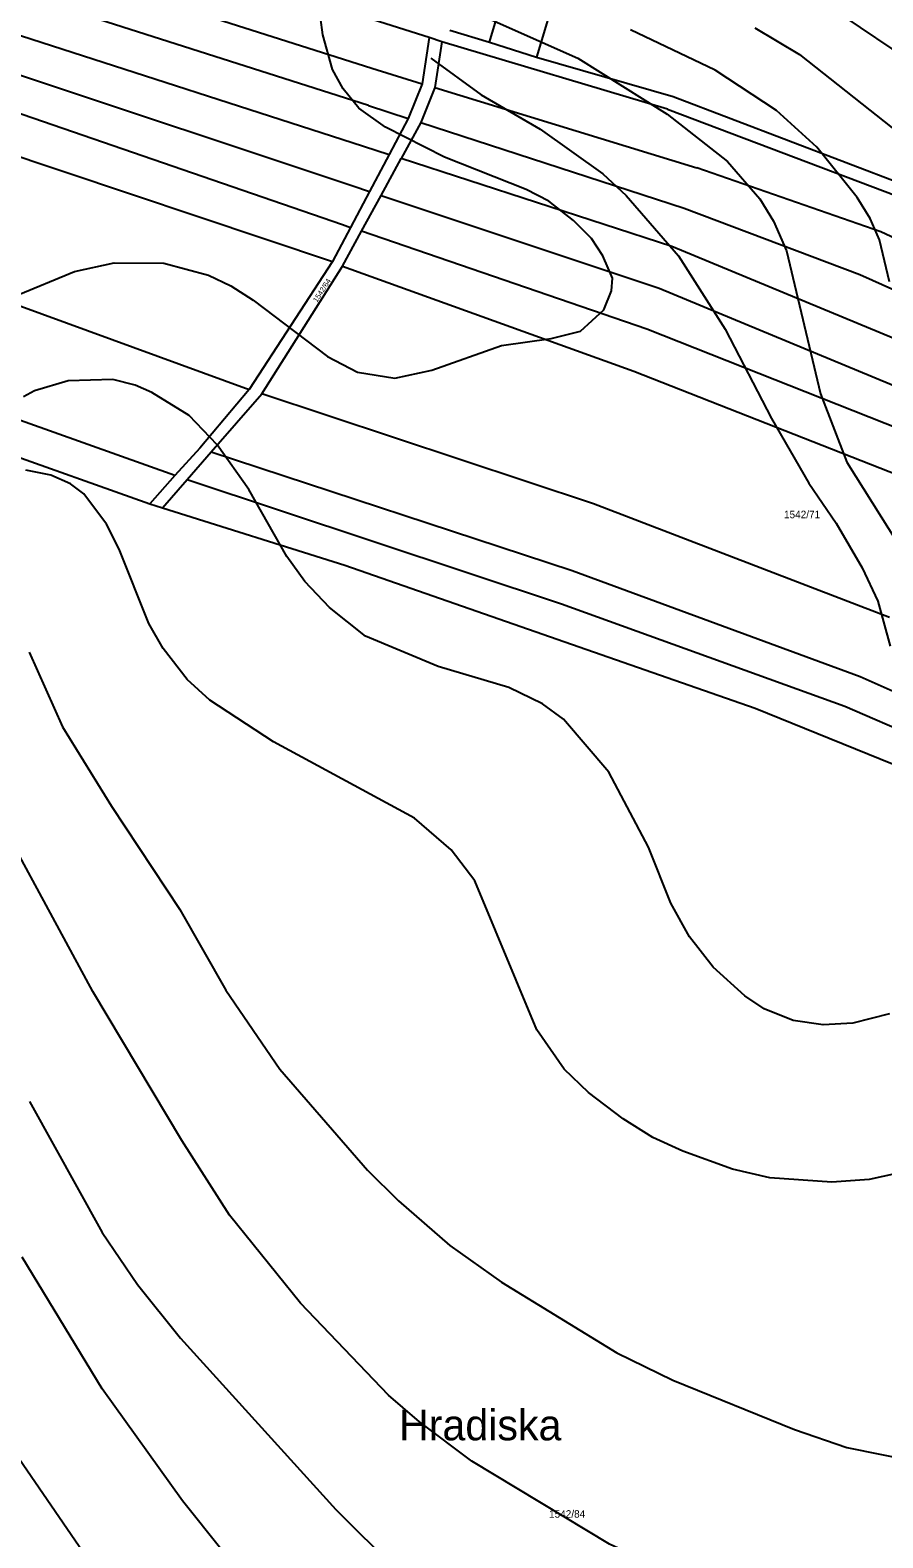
# Model space of a CAD drawing. Extents: x -555860 to -552701, y -1187050 to -1182291.
# Drawn here: x -553903.7 to -553709.9, y -1184316.2 to -1183973.8 of the extents above; entities that cross this region are included whole.
import ezdxf

# ---------------------------------------------------------------- set-up
doc = ezdxf.new("R2010")
doc.units = 0
for name, color, linetype in [('LEG_2b', 7, 'Continuous'), ('Level 40', 7, 'Continuous'), ('Level 41', 7, 'Continuous'), ('Level 42', 7, 'Continuous'), ('navrh_BV', 7, 'Continuous'), ('Parcelní čísla', 7, 'Continuous')]:
    doc.layers.add(name, color=color, linetype=linetype)

msp = doc.modelspace()

# ---------------------------------------------------------------- linework, layer by layer
at = {"layer": 'Level 40'}
for points in [[(-553708.34, -1184030.95), (-553710.6, -1184021.36), (-553712.72, -1184016.56), (-553715.68, -1184011.76), (-553724.85, -1184000.33), (-553734.03, -1183992), (-553748, -1183982.83), (-553767.19, -1183973.66)], [(-553903.93, -1184115.06), (-553896.31, -1184131.99), (-553885.16, -1184150.05), (-553869.64, -1184173.48), (-553859.2, -1184191.82), (-553846.92, -1184209.75), (-553827.02, -1184232.75), (-553819.97, -1184239.66), (-553808.26, -1184249.82), (-553796.54, -1184258.15), (-553770.3, -1184274.24), (-553757.59, -1184280.45), (-553729.94, -1184291.59), (-553718.08, -1184295.69), (-553702.28, -1184298.93)]]:
    msp.add_lwpolyline(points, dxfattribs=at)
at = {"layer": 'Level 41'}
for points in [[(-553907.18, -1184034.2), (-553893.63, -1184028.55), (-553884.6, -1184026.58), (-553873.31, -1184026.72), (-553863.15, -1184029.4), (-553858.07, -1184031.8), (-553852.99, -1184035.05), (-553836.06, -1184047.89), (-553829.28, -1184051.41), (-553820.81, -1184052.83), (-553812.35, -1184050.99), (-553796.54, -1184045.35), (-553785.25, -1184043.79), (-553778.62, -1184042.1), (-553773.26, -1184037.3), (-553771.57, -1184032.93), (-553771.28, -1184030.11), (-553773.54, -1184025.03), (-553776.08, -1184021.07), (-553780.17, -1184016.98), (-553785.82, -1184012.61), (-553790.9, -1184009.93), (-553809.53, -1184002.59), (-553822.93, -1183995.81), (-553828.94, -1183991.44), (-553832.53, -1183987.07), (-553834.93, -1183982.69), (-553837.18, -1183974.79), (-553839.3, -1183958.98)], [(-553700.58, -1183982.83), (-553722.17, -1183968.3)], [(-553798.8, -1183971.4), (-553779.19, -1183980.15), (-553758.86, -1183992.85), (-553745.18, -1184003.58), (-553737.84, -1184012.04), (-553734.73, -1184017.12), (-553731.77, -1184023.9), (-553724.01, -1184056.35), (-553718.08, -1184071.88), (-553706.51, -1184090.22)], [(-553738.97, -1183973.24), (-553728.81, -1183979.3), (-553705.95, -1183997.37)], [(-553721.47, -1184235.43), (-553735.58, -1184234.44), (-553744.05, -1184232.47), (-553755.34, -1184228.37), (-553762.11, -1184225.27), (-553768.88, -1184221.04), (-553776.79, -1184215.11), (-553782.29, -1184209.75), (-553788.5, -1184200.86), (-553802.61, -1184166.99), (-553807.97, -1184159.93), (-553816.3, -1184152.74), (-553848.33, -1184135.38), (-553862.87, -1184125.92), (-553867.95, -1184121.27), (-553873.45, -1184114.21), (-553876.7, -1184108.57), (-553883.47, -1184091.63), (-553886.29, -1184085.99), (-553891.51, -1184079.07), (-553894.48, -1184076.82), (-553898.99, -1184074.84), (-553904.64, -1184073.71)], [(-553728.81, -1184335.62), (-553754.49, -1184325.74), (-553771.99, -1184317.7), (-553803.32, -1184298.79), (-553815.17, -1184289.9), (-553822.22, -1184283.83), (-553842.26, -1184262.95), (-553858.35, -1184242.91), (-553869.22, -1184225.98), (-553889.4, -1184192.11), (-553917.76, -1184139.9), (-553922.42, -1184135.24), (-553929.47, -1184132.7), (-553942.17, -1184132.27), (-553968.14, -1184133.69), (-554000.88, -1184137.07), (-554009.91, -1184137.35), (-554017.81, -1184136.65), (-554027.97, -1184133.97), (-554037.57, -1184129.17), (-554046.56, -1184118.23)], [(-553903.79, -1184217.09), (-553887.28, -1184246.86), (-553879.24, -1184258.71), (-553869.5, -1184270.85), (-553834.22, -1184309.8), (-553820.53, -1184323.34)], [(-553693.24, -1184230.49), (-553713, -1184234.86), (-553721.47, -1184235.43)], [(-553738.97, -1184412.81), (-553748, -1184408.86), (-553768.6, -1184398), (-553787.51, -1184385.72), (-553814.04, -1184366.1), (-553836.76, -1184344.8), (-553860.04, -1184319.11), (-553869.08, -1184307.82), (-553887.28, -1184282.42), (-553905.48, -1184252.51)], [(-553908.87, -1184294.28), (-553885.3, -1184328.71)]]:
    msp.add_lwpolyline(points, dxfattribs=at)
at = {"layer": 'Level 42'}
for points in [[(-553812.61, -1183980.13), (-553801.2, -1183988.48), (-553787.79, -1183996.24), (-553773.54, -1184006.4), (-553768.18, -1184011.34), (-553756.32, -1184025.03), (-553745.74, -1184041.68), (-553735.16, -1184062), (-553726.69, -1184076.68), (-553720.48, -1184085.71), (-553714.55, -1184095.87), (-553711.03, -1184103.49), (-553708.2, -1184113.65)], [(-553708.34, -1184197.19), (-553716.67, -1184199.3), (-553723.44, -1184199.73), (-553730.22, -1184198.74), (-553736.85, -1184196.06), (-553741.22, -1184193.09), (-553748.42, -1184186.6), (-553753.78, -1184179.69), (-553758.02, -1184172.07), (-553763.1, -1184159.37), (-553772.13, -1184142.29), (-553782.43, -1184130.3), (-553787.23, -1184126.77), (-553794.85, -1184123.1), (-553810.94, -1184118.3), (-553827.45, -1184111.39), (-553835.63, -1184104.9), (-553841.28, -1184098.97), (-553845.37, -1184093.33), (-553853.98, -1184078.09), (-553861.17, -1184067.93), (-553867.52, -1184061.29), (-553875.99, -1184056.07), (-553879.8, -1184054.38), (-553884.88, -1184053.11), (-553895.04, -1184053.39), (-553902.66, -1184055.65), (-553905.2, -1184057.06)]]:
    msp.add_lwpolyline(points, dxfattribs=at)
at = {"layer": 'navrh_BV'}
for p, q in [((-553799.3, -1183976.47), (-553778.97, -1183908.93)), ((-553768.1, -1183911.71), (-553788.59, -1183979.88)), ((-553812.95, -1183975.4), (-553899.51, -1183948.08)), ((-553901.73, -1183958.31), (-553826.01, -1183982.39)), ((-553826.78, -1183990.86), (-553903.74, -1183966.29)), ((-553808.28, -1183973.73), (-553799.3, -1183976.47)), ((-553905.87, -1183974.96), (-553827.91, -1184000.11)), ((-553812.95, -1183975.4), (-553814.54, -1183985.91)), ((-553810.12, -1183976.41), (-553812.95, -1183975.4)), ((-553810.12, -1183976.41), (-553811.67, -1183986.79)), ((-553758.78, -1183991.72), (-553810.12, -1183976.41)), ((-553799.3, -1183976.47), (-553788.59, -1183979.88)), ((-553788.59, -1183979.88), (-553757.54, -1183988.79)), ((-553907.91, -1183983.27), (-553830.31, -1184009.15)), ((-553826.01, -1183982.39), (-553814.54, -1183985.91)), ((-553814.54, -1183985.91), (-553817.74, -1183993.8)), ((-553811.67, -1183986.79), (-553814.89, -1183994.73)), ((-553811.67, -1183986.79), (-553752.18, -1184005.05)), ((-553909.91, -1183991.35), (-553832.69, -1184017.93)), ((-553826.78, -1183990.86), (-553817.74, -1183993.8)), ((-553757.54, -1183988.79), (-553705.13, -1184008.79)), ((-553817.74, -1183993.8), (-553822.09, -1184002)), ((-553814.89, -1183994.73), (-553819.34, -1184002.89)), ((-553814.89, -1183994.73), (-553755.02, -1184014.2)), ((-553758.78, -1183991.72), (-553706.5, -1184011.48)), ((-553912.1, -1184000.46), (-553834.99, -1184026.31)), ((-553827.91, -1184000.11), (-553822.09, -1184002)), ((-553822.09, -1184002), (-553826.55, -1184010.4)), ((-553823.91, -1184011.28), (-553819.34, -1184002.89)), ((-553757.79, -1184022.86), (-553819.34, -1184002.89)), ((-553710.32, -1184019.57), (-553752.18, -1184005.05)), ((-553826.55, -1184010.4), (-553830.88, -1184018.56)), ((-553830.31, -1184009.15), (-553826.55, -1184010.4)), ((-553828.35, -1184019.42), (-553823.91, -1184011.28)), ((-553823.91, -1184011.28), (-553760.73, -1184032.37)), ((-553755.02, -1184014.2), (-553715.12, -1184029.24)), ((-553830.88, -1184018.56), (-553834.99, -1184026.31)), ((-553832.69, -1184017.93), (-553830.88, -1184018.56)), ((-553832.69, -1184027.38), (-553828.35, -1184019.42)), ((-553763.51, -1184041.69), (-553828.35, -1184019.42)), ((-553673.3, -1184036.96), (-553710.32, -1184019.57)), ((-553681.87, -1184054.42), (-553757.79, -1184022.86)), ((-553834.99, -1184026.31), (-553853.9, -1184055.38)), ((-553851.04, -1184056.37), (-553832.69, -1184027.38)), ((-553832.69, -1184027.38), (-553766.44, -1184051.19)), ((-553919.66, -1184031.37), (-553853.9, -1184055.38)), ((-553760.73, -1184032.37), (-553686.39, -1184063.17)), ((-553715.12, -1184029.24), (-553677.73, -1184045.95)), ((-553690.1, -1184070.71), (-553763.51, -1184041.69)), ((-553766.44, -1184051.19), (-553694.48, -1184079.49)), ((-553870.77, -1184074.92), (-553925.51, -1184055.45)), ((-553853.9, -1184055.38), (-553865.1, -1184068.7)), ((-553862.53, -1184069.54), (-553851.04, -1184056.37)), ((-553775.63, -1184081.38), (-553851.04, -1184056.37)), ((-553927.89, -1184063.06), (-553876.45, -1184081.36)), ((-553865.1, -1184068.7), (-553870.77, -1184074.92)), ((-553868.02, -1184075.84), (-553862.53, -1184069.54)), ((-553862.53, -1184069.54), (-553780.49, -1184096.52)), ((-553870.77, -1184074.92), (-553876.45, -1184081.36)), ((-553873.6, -1184082.24), (-553868.02, -1184075.84)), ((-553868.02, -1184075.84), (-553782.88, -1184104.1)), ((-553876.45, -1184081.36), (-553873.6, -1184082.24)), ((-553873.6, -1184082.24), (-553832.12, -1184095.28)), ((-553708.35, -1184107.16), (-553775.63, -1184081.38)), ((-553832.12, -1184095.28), (-553738.88, -1184127.75)), ((-553780.49, -1184096.52), (-553715.03, -1184120.57)), ((-553782.88, -1184104.1), (-553718.5, -1184127.32)), ((-553715.03, -1184120.57), (-553619.32, -1184163.2)), ((-553738.88, -1184127.75), (-553646.38, -1184165.4)), ((-553718.5, -1184127.32), (-553623.02, -1184168.94))]:
    msp.add_line(p, q, dxfattribs=at)

# ---------------------------------------------------------------- texts
at = {"layer": 'LEG_2b'}
msp.add_text('1542/64', height=1.2, rotation=57, dxfattribs=at).set_placement((-553838.48, -1184035.69))
for s, p in [('1542/71', (-553732.33, -1184084.62)), ('1542/84', (-553785.73, -1184311.66))]:
    msp.add_text(s, height=1.7, dxfattribs=at).set_placement(p)
at = {"layer": 'Parcelní čísla'}
msp.add_text('Hradiska', height=7, dxfattribs=at).set_placement((-553819.84, -1184294.09))

doc.saveas('drawing.dxf')
